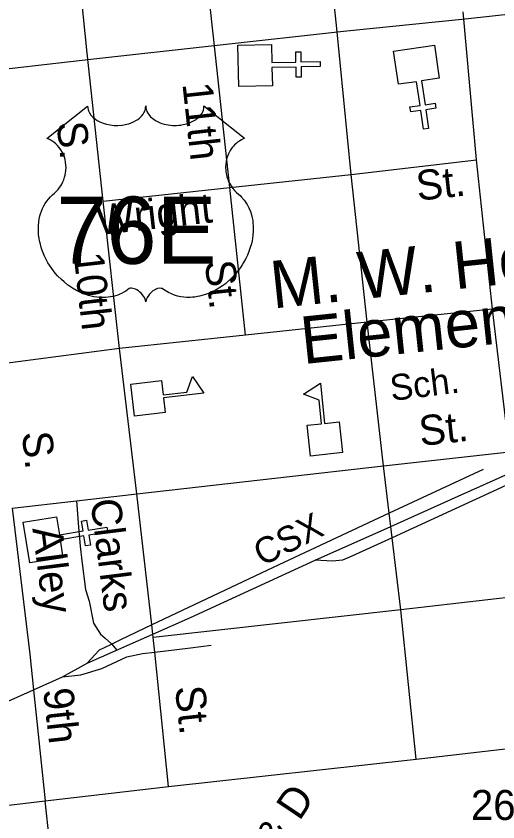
# Model space of a CAD drawing. Extents: x 2290055 to 2389491, y 66597 to 237875.
# Drawn here: x 2321593 to 2323116, y 172181 to 174731 of the extents above; entities that cross this region are included whole.
import ezdxf

# ---------------------------------------------------------------- set-up
doc = ezdxf.new("R2010")
doc.units = 0
for name, color, linetype in [('Exist Cultural Church CELL', 7, 'Continuous'), ('Exist Cultural Educational Facility Elementary CELL', 7, 'Continuous'), ('Exist Cultural Educational Facility Elementary Label', 7, 'Continuous'), ('Exist Cultural Educational Facility High CELL', 7, 'Continuous'), ('Exist Railroad Mainline', 7, 'Continuous'), ('Exist Railroad Mainline Label', 7, 'Continuous'), ('Exist Railroad Siding', 7, 'Continuous'), ('Exist Road Non-System Type 51', 7, 'Continuous'), ('Exist Road Non-System Type 51 Label', 7, 'Continuous'), ('Exist Road Primary US Shield CELL', 7, 'Continuous'), ('Exist Road Primary US Shield Number Label', 7, 'Continuous'), ('Exist Road Primary US UnDivided 4 Lane Attributed', 7, 'Continuous')]:
    doc.layers.add(name, color=color, linetype=linetype)

msp = doc.modelspace()

# ---------------------------------------------------------------- linework, layer by layer
at = {"layer": 'Exist Cultural Church CELL'}
for points in [[(2322400.1, 174641.3), (2322401.5, 174584.4), (2322477.6, 174586.1), (2322476.9, 174618.1), (2322492.9, 174618.4), (2322493.6, 174586.4), (2322553.7, 174587.7), (2322554.1, 174571.7), (2322493.9, 174570.4), (2322494.6, 174538.4), (2322478.6, 174538.1), (2322478, 174570.1), (2322401.8, 174568.4), (2322403, 174510.8), (2322296.5, 174508.5), (2322293.7, 174639)], [(2322931.1, 174534.5), (2322874.8, 174526.1), (2322885.8, 174450.8), (2322917.5, 174455.5), (2322919.8, 174439.6), (2322888.2, 174435), (2322896.9, 174375.5), (2322881, 174373.2), (2322872.3, 174432.7), (2322840.6, 174428), (2322838.3, 174443.8), (2322870, 174448.5), (2322858.9, 174523.8), (2322801.9, 174515.6), (2322786.4, 174620.9), (2322915.7, 174639.8)], [(2321720.3, 173146.3), (2321729.3, 173090.1), (2321804.5, 173101.9), (2321799.5, 173133.5), (2321815.3, 173136), (2321820.3, 173104.4), (2321879.7, 173113.8), (2321882.2, 173098), (2321822.8, 173088.6), (2321827.8, 173057), (2321812, 173054.5), (2321807, 173086.1), (2321731.8, 173074.2), (2321740.7, 173017.3), (2321635.5, 173000.7), (2321615.2, 173129.7)]]:
    msp.add_lwpolyline(points, close=True, dxfattribs=at)
at = {"layer": 'Exist Cultural Educational Facility Elementary CELL'}
msp.add_lwpolyline([(2322523.3, 173339.2), (2322513, 173436.6), (2322558.8, 173441.4), (2322550.9, 173516.1), (2322501.6, 173535.3), (2322554.9, 173570.2), (2322568.4, 173442.4), (2322614.1, 173447.2), (2322624.4, 173349.9)], close=True, dxfattribs=at)
at = {"layer": 'Exist Cultural Educational Facility High CELL'}
msp.add_lwpolyline([(2321955.1, 173566.6), (2322052.4, 173578), (2322057.8, 173532.3), (2322132.3, 173541.1), (2322150.9, 173590.7), (2322186.5, 173537.9), (2322058.9, 173522.8), (2322064.3, 173477.1), (2321967.1, 173465.6)], close=True, dxfattribs=at)
at = {"layer": 'Exist Railroad Mainline'}
msp.add_line((2321739, 172640.1), (2321817.3, 172683.2), dxfattribs=at)
for points in [[(2322538.6, 173009.8), (2322777.6, 173116.6), (2322990.7, 173211.8), (2323160.2, 173288.4), (2323347.7, 173373.1), (2323539.2, 173459.6), (2324024.7, 173680.7), (2324164.2, 173746.3)], [(2321817.3, 172683.2), (2322025, 172775.4), (2322143.7, 172828.1), (2322538.6, 173009.8)], [(2319930.2, 172088.4), (2320056.1, 172099.6), (2320113.7, 172104.7), (2320169.6, 172109.7), (2320398.5, 172138.7), (2320481.3, 172151.1), (2320617.4, 172171.4), (2320854.4, 172244.7), (2320880.4, 172255.8), (2321145.5, 172368.5), (2321264.6, 172423.4), (2321558.1, 172558.8), (2321648.1, 172599.2), (2321739, 172640.1)]]:
    msp.add_lwpolyline(points, dxfattribs=at)
at = {"layer": 'Exist Railroad Siding'}
for points in [[(2323966.7, 173628.5), (2323724.9, 173516.9), (2323436.4, 173382.7), (2323163.7, 173255.9), (2323113.9, 173232.8), (2322781.9, 173080.7), (2322654.3, 173022.2), (2322624.9, 173009.3), (2322592.9, 173006), (2322538.6, 173009.8)], [(2323069.4, 173297), (2322772.7, 173158.2), (2322405.6, 172986.5), (2322021.7, 172804.4), (2321922.4, 172757.3), (2321891.2, 172742), (2321855.7, 172724.8), (2321817.3, 172683.2)], [(2321739, 172640.1), (2321796.8, 172646.3), (2321863.9, 172667), (2321911.3, 172688.9), (2321942.6, 172703.9), (2321992.4, 172714.1), (2322030.9, 172718.7), (2322143.6, 172731.9), (2322209.2, 172740.8)]]:
    msp.add_lwpolyline(points, dxfattribs=at)
at = {"layer": 'Exist Road Non-System Type 51'}
for p, q in [((2322605.8, 174703), (2322557.9, 175151.3)), ((2322217.4, 174655.8), (2322169.6, 175109.7)), ((2321817.1, 174613.7), (2321773.3, 175064.2)), ((2323048.7, 174276.4), (2323006.2, 174744.7)), ((2322652.4, 174230.6), (2322605.8, 174703)), ((2322268.1, 174189.4), (2322217.4, 174655.8)), ((2321867.4, 174145.7), (2321817.1, 174613.7)), ((2322652.4, 174230.6), (2323048.7, 174276.4)), ((2323099.5, 173804.2), (2323048.7, 174276.4)), ((2322268.1, 174189.4), (2322652.4, 174230.6)), ((2322703.1, 173762.6), (2322652.4, 174230.6)), ((2321867.4, 174145.7), (2322268.1, 174189.4)), ((2322318.4, 173721.5), (2322268.1, 174189.4)), ((2321920, 173679.4), (2321867.4, 174145.7)), ((2323099.5, 173804.2), (2323201.1, 173816.1)), ((2323099.5, 173804.2), (2322703.1, 173762.6)), ((2323153.5, 173352.1), (2323099.5, 173804.2)), ((2322703.1, 173762.6), (2322318.4, 173721.5)), ((2322754.9, 173308.5), (2322703.1, 173762.6)), ((2322318.4, 173721.5), (2321920, 173679.4)), ((2321920, 173679.4), (2321529.9, 173628.2)), ((2321974.3, 173219.5), (2321920, 173679.4)), ((2322754.9, 173308.5), (2323153.5, 173352.1)), ((2321974.3, 173219.5), (2322754.9, 173308.5)), ((2322772.7, 173158.2), (2322754.9, 173308.5)), ((2321783.8, 173197.5), (2321974.3, 173219.5)), ((2322021.7, 172804.4), (2321974.3, 173219.5)), ((2321580, 173174), (2321783.8, 173197.5)), ((2322777.6, 173116.6), (2322772.7, 173158.2)), ((2322781.9, 173080.7), (2322777.6, 173116.6)), ((2322809, 172852.5), (2322781.9, 173080.7)), ((2323201.4, 172897.8), (2322809, 172852.5)), ((2322809, 172852.5), (2322026.1, 172765.3)), ((2322857.6, 172380.1), (2322809, 172852.5)), ((2322025, 172775.4), (2322021.7, 172804.4)), ((2322026.1, 172765.3), (2322025, 172775.4)), ((2322030.9, 172718.7), (2322026.1, 172765.3)), ((2322075, 172293), (2322030.9, 172718.7)), ((2321648.1, 172599.2), (2321684.6, 172247.7)), ((2322857.6, 172380.1), (2323254.2, 172426)), ((2322075, 172293), (2322857.6, 172380.1)), ((2321684.6, 172247.7), (2322075, 172293)), ((2321290.3, 172202.3), (2321684.6, 172247.7)), ((2321731.9, 171807.5), (2321684.6, 172247.7))]:
    msp.add_line(p, q, dxfattribs=at)
for points in [[(2321580, 173174), (2321636.4, 172711.9), (2321648.1, 172599.2)], [(2321783.8, 173197.5), (2321789.5, 173113.5), (2321794.9, 173053.7), (2321800.4, 173007), (2321812.3, 172916.8), (2321823.2, 172879.8), (2321837.3, 172810.3), (2321859, 172775.5), (2321874.2, 172762.4), (2321893.8, 172745.1), (2321910.7, 172724.7)]]:
    msp.add_lwpolyline(points, dxfattribs=at)
at = {"layer": 'Exist Road Primary US Shield CELL'}
msp.add_lwpolyline([(2321818.8, 174446.7), (2321819.1, 174441.4), (2321820.4, 174435.1), (2321821.4, 174431.8), (2321824.4, 174425.6), (2321829.2, 174418.2), (2321836, 174411), (2321843.7, 174404.7), (2321848.9, 174401.3), (2321857.6, 174396.6), (2321867.6, 174392.4), (2321878.7, 174389.2), (2321890, 174387), (2321902.4, 174385.6), (2321914.6, 174385.4), (2321927.8, 174386.3), (2321942.4, 174389.2), (2321949.2, 174390.9), (2321956.7, 174393.5), (2321963.7, 174396.4), (2321971.3, 174400.5), (2321977.5, 174404.4), (2321982.3, 174407.9), (2321989.1, 174414.5), (2321994.6, 174421.2), (2321996.9, 174425), (2321998.8, 174428.7), (2322001.5, 174436.4), (2322002.3, 174439.8), (2322002.8, 174447), (2322003.3, 174441), (2322003.9, 174437.3), (2322004.9, 174433.6), (2322006.4, 174429.7), (2322009.1, 174424.3), (2322012.2, 174419.7), (2322017.9, 174412.9), (2322021.5, 174409.6), (2322024.7, 174406.9), (2322033.5, 174400.9), (2322043.7, 174395.8), (2322048.7, 174393.6), (2322053.9, 174391.7), (2322060.4, 174389.8), (2322067.1, 174388.2), (2322073.8, 174387), (2322080.7, 174386), (2322087.6, 174385.5), (2322093.3, 174385.4), (2322100.3, 174385.4), (2322106.8, 174385.8), (2322113.4, 174386.6), (2322120.7, 174387.8), (2322126.5, 174389.1), (2322134.3, 174391.1), (2322141.3, 174393.6), (2322147.4, 174396.3), (2322155.4, 174400.5), (2322161.9, 174404.5), (2322166.6, 174408.3), (2322172.2, 174413.5), (2322177.5, 174419.6), (2322180.6, 174424.1), (2322182.8, 174428.7), (2322184.9, 174433.6), (2322186.1, 174438.8), (2322186.7, 174443.3), (2322186.8, 174447.1), (2322315.4, 174344.6), (2322312.4, 174343.5), (2322305.4, 174340.1), (2322299.9, 174336.8), (2322291, 174330.6), (2322287.2, 174327.2), (2322283.4, 174323.6), (2322280, 174319.8), (2322276.9, 174316.2), (2322273.2, 174311), (2322269.8, 174305.9), (2322266.5, 174300.2), (2322264.2, 174295.2), (2322260.2, 174284.9), (2322258.3, 174278.4), (2322257.1, 174272.8), (2322255.6, 174261.3), (2322255.2, 174255.9), (2322255.2, 174250.5), (2322255.5, 174244.8), (2322256, 174239.3), (2322257, 174233.6), (2322257.9, 174228.6), (2322259.5, 174222.4), (2322261.8, 174215.3), (2322264.6, 174208.4), (2322270.5, 174197.2), (2322278, 174185.8), (2322283.4, 174179.4), (2322288.8, 174174), (2322296.7, 174167.3), (2322301, 174163.5), (2322305.9, 174158.5), (2322314, 174149.2), (2322317.2, 174144.8), (2322320.5, 174139.8), (2322323.6, 174134.8), (2322326.6, 174129.3), (2322329, 174124.5), (2322333.6, 174113.5), (2322336.9, 174102.8), (2322338.4, 174097.1), (2322340.8, 174084.5), (2322341.7, 174078.3), (2322342.7, 174066), (2322342.7, 174051.1), (2322341.6, 174037), (2322338.9, 174020.5), (2322336.7, 174010.6), (2322333.3, 173999.1), (2322330.1, 173989.2), (2322324.2, 173974.5), (2322319, 173963.9), (2322312.2, 173951.4), (2322307.6, 173943.9), (2322302.2, 173935.8), (2322295.4, 173926.6), (2322287.5, 173916.7), (2322278, 173906.3), (2322270.4, 173898.6), (2322260.4, 173889.6), (2322254.3, 173884.6), (2322245.6, 173878.1), (2322233.8, 173870.2), (2322222.1, 173863.4), (2322212.1, 173858.3), (2322203.3, 173854.5), (2322191.9, 173850.2), (2322172.9, 173844.9), (2322166, 173843.5), (2322157.8, 173842.3), (2322150.2, 173841.5), (2322142.7, 173841.1), (2322132.7, 173841.1), (2322122.7, 173841.8), (2322113.3, 173843.2), (2322103.5, 173845.2), (2322093.3, 173848.3), (2322084, 173851.9), (2322074.5, 173856.6), (2322058.6, 173866.6), (2322054, 173869), (2322051.5, 173869.7), (2322045.3, 173870), (2322039.5, 173868.8), (2322033.6, 173866.4), (2322030, 173864.5), (2322025.3, 173861.4), (2322021.7, 173858.5), (2322017.2, 173854.4), (2322014.2, 173850.9), (2322011.9, 173848.1), (2322007.4, 173841.1), (2322005.8, 173837.7), (2322004.1, 173833.4), (2322002.7, 173827), (2322000.7, 173835.1), (2321998.3, 173840.4), (2321995.6, 173844.9), (2321992.7, 173849), (2321988.2, 173854.1), (2321984.2, 173858), (2321979.3, 173862), (2321974.2, 173865.1), (2321970, 173867.2), (2321966.2, 173868.6), (2321961.6, 173869.8), (2321957.8, 173870.1), (2321954.7, 173870), (2321950.4, 173869), (2321944.6, 173864.8), (2321939.1, 173861), (2321933.1, 173857.3), (2321926, 173853.5), (2321920.7, 173851.1), (2321914.5, 173848.7), (2321907.2, 173846.2), (2321899.3, 173844.2), (2321891.2, 173842.6), (2321884, 173841.4), (2321876.4, 173840.8), (2321869.5, 173840.5), (2321862.2, 173840.6), (2321855.5, 173841.1), (2321847.7, 173841.8), (2321837.9, 173843.3), (2321829.9, 173845.1), (2321821.4, 173847.4), (2321812.6, 173850.1), (2321803.3, 173853.7), (2321791.6, 173858.8), (2321783.5, 173862.9), (2321770.6, 173870.3), (2321755.6, 173880.7), (2321744.3, 173889.9), (2321735.9, 173897.4), (2321723.7, 173909.9), (2321716.5, 173918), (2321705.3, 173932.6), (2321698, 173943.2), (2321693.4, 173950.9), (2321686.5, 173963.4), (2321682.8, 173971.2), (2321677.9, 173982.6), (2321674.1, 173993), (2321670.9, 174002.9), (2321669.2, 174009.2), (2321666.8, 174020.2), (2321665.3, 174028.1), (2321663.8, 174038.8), (2321663, 174050.1), (2321662.9, 174060.5), (2321663.1, 174069.2), (2321664.1, 174079.3), (2321665.8, 174090), (2321667.9, 174099.2), (2321669.8, 174105.8), (2321672.5, 174113.9), (2321676.1, 174122.7), (2321680.4, 174131.3), (2321684.4, 174138.3), (2321689.5, 174145.9), (2321694.5, 174152.4), (2321701.1, 174159.5), (2321707.9, 174166.1), (2321714.2, 174171.1), (2321721.6, 174178.4), (2321725.5, 174182.9), (2321730.2, 174189), (2321733.9, 174194.7), (2321736.9, 174199.8), (2321740.8, 174207.3), (2321743.1, 174212.9), (2321746.1, 174221.6), (2321747.6, 174227.7), (2321749.1, 174235.5), (2321750.1, 174242.9), (2321750.5, 174252.1), (2321750.2, 174259.7), (2321749.2, 174268.6), (2321747.6, 174277.1), (2321745.6, 174284.5), (2321742.4, 174293), (2321739.4, 174299.3), (2321734.5, 174307.7), (2321729, 174315.5), (2321723.4, 174321.9), (2321717.7, 174327.6), (2321712.2, 174331.9), (2321707, 174335.6), (2321700.5, 174339.5), (2321694.2, 174342.7), (2321690.2, 174344.2)], close=True, dxfattribs=at)
at = {"layer": 'Exist Road Primary US UnDivided 4 Lane Attributed'}
msp.add_lwpolyline([(2319035.2, 174299.1), (2319154.1, 174307.6), (2319431.9, 174330.6), (2319840.6, 174375.6), (2319986.8, 174390.9), (2320258.7, 174424), (2320654.6, 174463.1), (2321040.3, 174505.6), (2321440.5, 174550.6), (2321828.8, 174594.8), (2322228.2, 174639), (2322628.4, 174683.2), (2323012.4, 174723.1), (2323406.6, 174765.6), (2323806, 174805.5), (2324048.2, 174836.8), (2324192.9, 174850.6)], dxfattribs=at)

# ---------------------------------------------------------------- texts
at = {"layer": 'Exist Cultural Educational Facility Elementary Label'}
for s, height, rotation, p in [('M. W. Howe', 150, 6.0104, (2322405, 173805.8)), ('Elementary', 150, 6.0104, (2322500.6, 173629.8)), ('Sch.', 82.02, 7.1282, (2322780.3, 173513.3))]:
    msp.add_text(s, height=height, rotation=rotation, dxfattribs=at).set_placement(p)
at = {"layer": 'Exist Railroad Mainline Label'}
msp.add_text('CSX', height=82.02, rotation=26.7838, dxfattribs=at).set_placement((2322370.3, 172988.8))
at = {"layer": 'Exist Road Non-System Type 51 Label'}
for s, rotation, p in [('11th', 276.2064, (2322118.4, 174516.9)), ('S.', 276.1417, (2321720.5, 174393.6)), ('St.', 6.3509, (2322863, 174146.7)), ('Wright', 6.4688, (2321851.9, 174037.7)), ('10th', 276.4154, (2321774.1, 173979.2)), ('St.', 276.0789, (2322189.5, 173954.8)), ('St.', 6.2519, (2322871.9, 173370.8)), ('S.', 275.8497, (2321610.8, 173413.3)), ('Clarks', 277.238, (2321827.4, 173199.2)), ('Alley', 277.238, (2321643.8, 173109.7)), ('9th', 276.3074, (2321678, 172600.3)), ('St.', 276.0346, (2322094.8, 172608)), ('C & D', 56.1391, (2322350.9, 171976.9))]:
    msp.add_text(s, height=95, rotation=rotation, dxfattribs=at).set_placement(p)
msp.add_text('26', height=95, dxfattribs=at).set_placement((2323030.9, 172187.3))
at = {"layer": 'Exist Road Primary US Shield Number Label'}
msp.add_text('76E', height=212.5, dxfattribs=at).set_placement((2321720.5, 173947.4))

doc.saveas('drawing.dxf')
